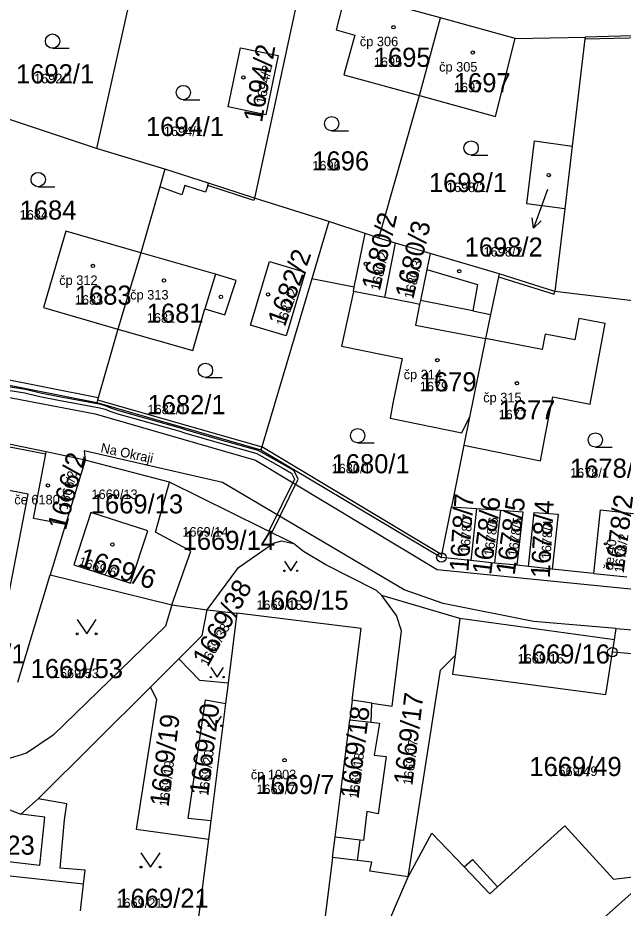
# Model space of a CAD drawing. Extents: x -763628 to -761565, y -976033 to -973833.
# Drawn here: x -762535.7 to -762472.4, y -975162.3 to -975069 of the extents above; entities that cross this region are included whole.
import ezdxf

# ---------------------------------------------------------------- set-up
doc = ezdxf.new("R2010")
doc.units = 0
for name, color, linetype in [('KN_cisla parcel 1000', 7, 'Continuous'), ('KN_cisla parcel 500', 7, 'Continuous'), ('KN_cisla parcel znacky', 7, 'Continuous'), ('KN_cisla popisna 500', 7, 'Continuous'), ('KN_hranice parcel', 7, 'Continuous'), ('KN_popisy', 7, 'Continuous'), ('KN_vecna bremena', 7, 'Continuous'), ('KN_vnitrni kresba parcel', 7, 'Continuous'), ('KN_znacky bodu BP', 7, 'Continuous'), ('KN_znacky budov', 7, 'Continuous'), ('KN_znacky kultur', 7, 'Continuous')]:
    doc.layers.add(name, color=color, linetype=linetype)

msp = doc.modelspace()

# ---------------------------------------------------------------- linework, layer by layer
at = {"layer": 'KN_cisla parcel znacky'}
for p, q in [((-762480.27, -975087.01), (-762480.73, -975088.26)), ((-762480.73, -975088.26), (-762481.756, -975091.08)), ((-762481.756, -975091.08), (-762481.884, -975089.968)), ((-762481.756, -975091.08), (-762480.943, -975090.31))]:
    msp.add_line(p, q, dxfattribs=at)
at = {"layer": 'KN_hranice parcel'}
for p, q in [((-762505.49, -975062.7), (-762510.94, -975087.94)), ((-762523.85, -975066.37), (-762527.5, -975082.74)), ((-762493.66, -975077.17), (-762491.47, -975069.04)), ((-762483.65, -975071.2), (-762491.47, -975069.04)), ((-762483.65, -975071.2), (-762476.33, -975071.05)), ((-762468.66, -975070.86), (-762476.33, -975071.05)), ((-762497.93, -975092.12), (-762493.66, -975077.17)), ((-762527.5, -975082.74), (-762538.11, -975079.18)), ((-762477.69, -975082.48), (-762478.47, -975089.03)), ((-762520.32, -975084.89), (-762527.5, -975082.74)), ((-762503.15, -975090.38), (-762510.94, -975087.94)), ((-762478.47, -975089.03), (-762479.5, -975097.7)), ((-762499.36, -975091.64), (-762503.15, -975090.38)), ((-762497.93, -975092.12), (-762499.36, -975091.64)), ((-762496.18, -975092.64), (-762497.93, -975092.12)), ((-762497.32, -975098.34), (-762496.18, -975092.64)), ((-762492.54, -975093.72), (-762496.18, -975092.64)), ((-762522.84, -975093.64), (-762525.24, -975101.63)), ((-762485.35, -975095.85), (-762492.54, -975093.72)), ((-762479.5, -975097.7), (-762485.35, -975095.85)), ((-762497.32, -975098.34), (-762500.6, -975097.7)), ((-762469, -975098.96), (-762479.5, -975097.7)), ((-762486.78, -975102.63), (-762488.43, -975110.86)), ((-762543.26, -975106.2), (-762527.46, -975109.33)), ((-762527.46, -975109.33), (-762510.28, -975114.28)), ((-762488.43, -975110.86), (-762489.02, -975113.78)), ((-762532.74, -975114.51), (-762542.17, -975112.58)), ((-762489.02, -975113.78), (-762490.31, -975120.25)), ((-762528.66, -975115.35), (-762532.74, -975114.51)), ((-762510.28, -975114.28), (-762491.38, -975125.56)), ((-762519.83, -975117.68), (-762528.66, -975115.35)), ((-762506.85, -975124.08), (-762519.83, -975117.68)), ((-762490.31, -975120.25), (-762487.69, -975120.44)), ((-762487.69, -975120.44), (-762488.29, -975125.88)), ((-762487.69, -975120.44), (-762485.2, -975120.61)), ((-762485.2, -975120.61), (-762485.81, -975126.14)), ((-762530.72, -975122.09), (-762532.33, -975127.36)), ((-762488.29, -975125.88), (-762491.38, -975125.56)), ((-762485.81, -975126.14), (-762488.29, -975125.88)), ((-762483.47, -975126.38), (-762485.81, -975126.14)), ((-762482.28, -975126.51), (-762483.47, -975126.38)), ((-762479.79, -975126.77), (-762482.28, -975126.51)), ((-762475.42, -975127.22), (-762471.97, -975127.58)), ((-762535.74, -975138.61), (-762532.33, -975127.36)), ((-762532.33, -975127.36), (-762519.59, -975130.51)), ((-762497.62, -975129.53), (-762498.18, -975129.02)), ((-762496.08, -975131.63), (-762497.62, -975129.53)), ((-762489.45, -975131.94), (-762497.62, -975129.53)), ((-762519.59, -975130.51), (-762515.89, -975131.05)), ((-762515.89, -975131.05), (-762512.8, -975131.38)), ((-762512.8, -975131.38), (-762513.72, -975138.72)), ((-762489.45, -975131.94), (-762489.95, -975135.82)), ((-762473.27, -975134.19), (-762489.45, -975131.94)), ((-762473.27, -975134.19), (-762473.09, -975133)), ((-762473.09, -975133), (-762461.87, -975133.95)), ((-762473.48, -975135.47), (-762473.27, -975134.19)), ((-762462.08, -975136.44), (-762473.48, -975135.47)), ((-762521.83, -975139.15), (-762518.86, -975136.19)), ((-762516.67, -975138.43), (-762518.86, -975136.19)), ((-762491.47, -975137.37), (-762489.95, -975135.82)), ((-762494.85, -975158.99), (-762491.47, -975137.37)), ((-762513.72, -975138.72), (-762516.67, -975138.43)), ((-762533.61, -975150.85), (-762521.83, -975139.15)), ((-762513.72, -975138.72), (-762513.99, -975140.84)), ((-762517.88, -975152.91), (-762516.09, -975140.47)), ((-762516.09, -975140.47), (-762513.99, -975140.84)), ((-762513.99, -975140.84), (-762515.53, -975153.14)), ((-762498.74, -975142.81), (-762498.67, -975140.81)), ((-762500.98, -975142.56), (-762498.74, -975142.81)), ((-762553.34, -975145.55), (-762535.42, -975152.45)), ((-762535.42, -975152.45), (-762533.61, -975150.85)), ((-762515.53, -975153.14), (-762517.88, -975152.91)), ((-762515.53, -975153.14), (-762515.77, -975155.05)), ((-762523.35, -975154.01), (-762515.77, -975155.05)), ((-762515.77, -975155.05), (-762516.9, -975164.04)), ((-762500.15, -975157.3), (-762499.89, -975155.17)), ((-762499.55, -975155.21), (-762499.89, -975155.17)), ((-762528.85, -975159.77), (-762547.35, -975157.76)), ((-762498.66, -975157.48), (-762500.15, -975157.3)), ((-762529.18, -975162.57), (-762528.85, -975159.77))]:
    msp.add_line(p, q, dxfattribs=at)
for points in [[(-762501.17, -975065.5), (-762502.4, -975070.31), (-762500.43, -975070.85), (-762501.58, -975075.02), (-762493.66, -975077.17)], [(-762491.47, -975069.04), (-762499.31, -975066.88), (-762501.17, -975065.5)], [(-762493.66, -975077.17), (-762485.73, -975079.37), (-762483.65, -975071.2)], [(-762476.33, -975071.05), (-762476.36, -975071.25), (-762477.69, -975082.48)], [(-762513.71, -975078.35), (-762512.42, -975072.17), (-762508.47, -975072.99), (-762509.77, -975079.19), (-762513.71, -975078.35)], [(-762478.47, -975089.03), (-762482.45, -975088.53), (-762481.62, -975081.93), (-762477.69, -975082.48)], [(-762520.32, -975084.89), (-762520.86, -975086.75), (-762522.84, -975093.64)], [(-762510.94, -975087.94), (-762515.77, -975086.37), (-762520.32, -975084.89)], [(-762503.15, -975090.38), (-762504.94, -975096.38), (-762510.19, -975113.97), (-762510.28, -975114.28)], [(-762522.84, -975093.64), (-762530.69, -975091.38), (-762533.04, -975099.38), (-762525.24, -975101.63)], [(-762500.6, -975097.7), (-762500.51, -975097.26), (-762499.36, -975091.64)], [(-762525.24, -975101.63), (-762517.42, -975103.89), (-762516.16, -975099.5), (-762514.05, -975100.16), (-762512.85, -975096.56), (-762515.03, -975095.88), (-762522.84, -975093.64)], [(-762511.36, -975101.24), (-762509.37, -975094.57), (-762505.63, -975095.68), (-762507.62, -975102.35), (-762511.36, -975101.24)], [(-762492.54, -975093.72), (-762492.9, -975095.41), (-762493.58, -975098.64), (-762493.67, -975099.06), (-762494.27, -975098.94), (-762497.32, -975098.34)], [(-762485.35, -975095.85), (-762485.41, -975096.15), (-762486.25, -975100.12), (-762486.78, -975102.63)], [(-762500.6, -975097.7), (-762501.85, -975103.43), (-762495.49, -975104.73), (-762496.44, -975109.23), (-762496.73, -975110.98), (-762489.24, -975112.5), (-762488.43, -975110.86)], [(-762489.02, -975113.78), (-762481.02, -975115.42), (-762480.45, -975112.48), (-762479.73, -975108.75), (-762475.79, -975109.49), (-762474.25, -975101.05), (-762476.99, -975100.53), (-762477.41, -975102.75), (-762480.53, -975102.16), (-762480.83, -975103.78), (-762486.78, -975102.63)], [(-762525.24, -975101.63), (-762527.32, -975108.85), (-762527.38, -975109.04), (-762527.46, -975109.33)], [(-762543.17, -975112.38), (-762543.24, -975112.67), (-762545.61, -975121.95), (-762546.76, -975127.48), (-762547.27, -975129.94), (-762537.16, -975131.9), (-762536.68, -975129.43), (-762534.63, -975118.92), (-762543.18, -975117.3), (-762542.23, -975112.87), (-762542.17, -975112.58)], [(-762530.72, -975122.09), (-762534.1, -975121.48), (-762532.78, -975114.72), (-762532.74, -975114.51)], [(-762528.66, -975115.35), (-762528.71, -975115.52), (-762530.72, -975122.09)], [(-762519.59, -975130.51), (-762517.6, -975124.91), (-762521.32, -975122.9), (-762519.83, -975117.68)], [(-762491.38, -975125.56), (-762491.32, -975125.27), (-762490.31, -975120.25)], [(-762485.2, -975120.61), (-762482.85, -975120.78), (-762483.47, -975126.38)], [(-762475.42, -975127.22), (-762475.39, -975126.92), (-762474.73, -975120.58), (-762471.28, -975120.94)], [(-762528.08, -975120.84), (-762529.87, -975126.32), (-762523.92, -975128.26), (-762522.1, -975122.78), (-762528.08, -975120.84)], [(-762482.28, -975126.51), (-762481.66, -975120.86), (-762479.16, -975121.03), (-762479.79, -975126.77)], [(-762515.89, -975131.05), (-762512.61, -975126.61), (-762508.95, -975124.06), (-762508.11, -975123.83), (-762506.85, -975124.08)], [(-762498.18, -975129.02), (-762503.49, -975126.32), (-762505.81, -975124.94), (-762506.85, -975124.08)], [(-762475.42, -975127.22), (-762476.11, -975127.15), (-762479.79, -975126.77)], [(-762519.59, -975130.51), (-762520.25, -975132.74), (-762532.03, -975144.17), (-762534.8, -975146.05), (-762537.54, -975146.88), (-762538, -975146.76)], [(-762518.86, -975136.19), (-762516.42, -975133.72), (-762515.89, -975131.05)], [(-762498.67, -975140.81), (-762500.73, -975140.51), (-762499.79, -975133), (-762512.8, -975131.38)], [(-762498.67, -975140.81), (-762496.53, -975141.12), (-762495.56, -975133.25), (-762496.08, -975131.63)], [(-762489.95, -975135.82), (-762490.23, -975137.78), (-762474.17, -975139.92), (-762473.48, -975135.47)], [(-762521.83, -975139.15), (-762521.21, -975140.45), (-762523.35, -975154.01)], [(-762499.89, -975155.17), (-762502.51, -975154.85), (-762500.98, -975142.56)], [(-762498.74, -975142.81), (-762497.86, -975142.91), (-762498.41, -975146.27), (-762497.18, -975146.39), (-762497.99, -975152.4), (-762499.17, -975152.18), (-762499.55, -975155.21)], [(-762553.34, -975145.55), (-762554.27, -975151.16), (-762544.7, -975152.32), (-762545.22, -975156.41), (-762533.42, -975157.8), (-762532.89, -975152.76), (-762535.42, -975152.45)], [(-762528.85, -975159.77), (-762528.66, -975158.32), (-762531.3, -975158.1), (-762530.84, -975153.04), (-762530.6, -975151.35), (-762533.61, -975150.85)], [(-762494.85, -975158.99), (-762492.37, -975154.42), (-762488.99, -975157.96), (-762488.13, -975157.18), (-762485.51, -975160.04), (-762478.45, -975153.66), (-762473.36, -975159.24), (-762469.28, -975158.75)], [(-762500.15, -975157.3), (-762502.77, -975156.97), (-762503.85, -975165.69)], [(-762494.85, -975158.99), (-762498.89, -975158.43), (-762498.66, -975157.48)], [(-762469.28, -975158.75), (-762486.58, -975174.2), (-762485.11, -975176.02), (-762496.57, -975186.41), (-762500.89, -975184.36), (-762501.19, -975184.63), (-762503.22, -975182.17), (-762500.29, -975173.38), (-762497.76, -975165.8), (-762496.2, -975162.08), (-762494.85, -975158.99)]]:
    msp.add_lwpolyline(points, dxfattribs=at)
at = {"layer": 'KN_vecna bremena'}
msp.add_lwpolyline([(-762537.41, -975107.92), (-762534.99, -975108.32), (-762533.43, -975108.7), (-762531.46, -975109.07), (-762527.13, -975109.89), (-762526.59, -975110.04), (-762526.1, -975110.23), (-762525.24, -975110.51), (-762518.78, -975112.34), (-762518.27, -975112.51), (-762514.66, -975113.56), (-762510.69, -975114.66), (-762507.91, -975116.24), (-762507.07, -975116.73), (-762506.76, -975117.37), (-762509.43, -975122.81), (-762509.13, -975122.96), (-762506.38, -975117.37), (-762506.81, -975116.49), (-762507.73, -975115.94), (-762510.55, -975114.34), (-762514.56, -975113.24), (-762518.17, -975112.19), (-762518.68, -975112.02), (-762525.14, -975110.19), (-762525.98, -975109.91), (-762526.49, -975109.72), (-762527.05, -975109.55), (-762531.4, -975108.73), (-762533.35, -975108.36), (-762534.93, -975107.98), (-762537.41, -975107.58)], dxfattribs=at)
at = {"layer": 'KN_vnitrni kresba parcel'}
for p, q in [((-762476.36, -975071.25), (-762468.66, -975071.06)), ((-762518.54, -975087.56), (-762520.86, -975086.75)), ((-762518.23, -975086.61), (-762518.54, -975087.56)), ((-762516.08, -975087.31), (-762518.23, -975086.61)), ((-762515.85, -975086.61), (-762516.08, -975087.31)), ((-762515.85, -975086.61), (-762515.77, -975086.37)), ((-762511.02, -975088.18), (-762515.85, -975086.61)), ((-762510.94, -975087.94), (-762511.02, -975088.18)), ((-762492.9, -975095.41), (-762487.59, -975096.98)), ((-762515.03, -975095.88), (-762516.16, -975099.5)), ((-762500.51, -975097.26), (-762504.94, -975096.38)), ((-762485.41, -975096.15), (-762479.59, -975097.99)), ((-762487.59, -975096.98), (-762488.08, -975099.73)), ((-762479.59, -975097.99), (-762479.5, -975097.7)), ((-762493.67, -975099.06), (-762494.09, -975101.22)), ((-762488.08, -975099.73), (-762493.58, -975098.64)), ((-762488.08, -975099.73), (-762486.25, -975100.12)), ((-762494.09, -975101.22), (-762486.78, -975102.63)), ((-762569.22, -975102.51), (-762527.62, -975110.52)), ((-762527.32, -975108.85), (-762543.17, -975105.71)), ((-762527.38, -975109.04), (-762510.19, -975113.97)), ((-762527.62, -975110.52), (-762510.83, -975115.35)), ((-762542.23, -975112.87), (-762532.78, -975114.72)), ((-762491.32, -975125.27), (-762510.19, -975113.97)), ((-762514.29, -975117.72), (-762528.77, -975114.38)), ((-762528.77, -975114.38), (-762528.66, -975115.35)), ((-762510.83, -975115.35), (-762491.81, -975126.83)), ((-762495.28, -975128.94), (-762514.29, -975117.72)), ((-762491.81, -975126.83), (-762445.24, -975131.49)), ((-762491.19, -975130.37), (-762495.28, -975128.94)), ((-762481.74, -975132.26), (-762491.19, -975130.37)), ((-762473.09, -975133), (-762481.74, -975132.26)), ((-762500.73, -975140.51), (-762500.98, -975142.56)), ((-762502.77, -975156.97), (-762502.51, -975154.85)), ((-762486.31, -975160.77), (-762488.99, -975157.96)), ((-762486.31, -975160.77), (-762485.51, -975160.04))]:
    msp.add_line(p, q, dxfattribs=at)
at = {"layer": 'KN_znacky bodu BP'}
for centre, radius in [((-762491.38, -975125.56), 0.5), ((-762491.38, -975125.56), 0.0303), ((-762473.48, -975135.47), 0.5), ((-762473.48, -975135.47), 0.0303)]:
    msp.add_circle(centre, radius, dxfattribs=at)
at = {"layer": 'KN_znacky budov'}
for centre, radius in [((-762496.397, -975070.019), 0.175), ((-762488.097, -975072.679), 0.175), ((-762512.107, -975075.279), 0.175), ((-762480.147, -975085.509), 0.175), ((-762527.867, -975095.029), 0.175), ((-762499.297, -975094.809), 0.175), ((-762495.487, -975095.679), 0.175), ((-762489.507, -975095.579), 0.175), ((-762520.437, -975096.549), 0.175), ((-762514.467, -975098.259), 0.175), ((-762509.527, -975097.999), 0.175), ((-762491.807, -975104.899), 0.175), ((-762483.477, -975107.309), 0.175), ((-762532.567, -975118.009), 0.175), ((-762525.827, -975124.199), 0.175), ((-762474.215, -975124.129), 0.117), ((-762507.807, -975146.799), 0.175)]:
    msp.add_circle(centre, radius, dxfattribs=at)
at = {"layer": 'KN_znacky kultur'}
for p, q in [((-762532.093, -975072.23), (-762530.343, -975072.23)), ((-762518.403, -975077.61), (-762516.653, -975077.61)), ((-762502.873, -975080.87), (-762501.123, -975080.87)), ((-762488.273, -975083.42), (-762486.523, -975083.42)), ((-762533.593, -975086.73), (-762531.843, -975086.73)), ((-762516.083, -975106.71), (-762514.333, -975106.71)), ((-762500.153, -975113.55), (-762498.403, -975113.55)), ((-762475.263, -975114), (-762473.513, -975114))]:
    msp.add_line(p, q, dxfattribs=at)
for points in [[(-762507.82, -975125.944), (-762507.15, -975126.95), (-762506.48, -975125.944)], [(-762529.51, -975132.049), (-762528.51, -975133.55), (-762527.51, -975132.049)], [(-762515.52, -975137.074), (-762514.85, -975138.08), (-762514.18, -975137.074)], [(-762515.75, -975142.174), (-762515.08, -975143.18), (-762514.41, -975142.174)], [(-762522.83, -975156.479), (-762521.83, -975157.98), (-762520.83, -975156.479)]]:
    msp.add_lwpolyline(points, dxfattribs=at)
for centre, radius in [((-762532.093, -975071.48), 0.75), ((-762518.403, -975076.86), 0.75), ((-762502.873, -975080.12), 0.75), ((-762488.273, -975082.67), 0.75), ((-762533.593, -975085.98), 0.75), ((-762516.083, -975105.96), 0.75), ((-762500.153, -975112.8), 0.75), ((-762475.263, -975113.25), 0.75), ((-762507.82, -975126.95), 0.067), ((-762506.48, -975126.95), 0.067), ((-762529.51, -975133.549), 0.1), ((-762527.51, -975133.549), 0.1), ((-762515.52, -975138.08), 0.067), ((-762514.18, -975138.08), 0.067), ((-762515.75, -975143.18), 0.067), ((-762514.41, -975143.18), 0.067), ((-762522.83, -975157.979), 0.1), ((-762520.83, -975157.979), 0.1)]:
    msp.add_circle(centre, radius, dxfattribs=at)

# ---------------------------------------------------------------- texts
at = {"layer": 'KN_cisla parcel 1000'}
for s, rotation, p in [('1694/2', 80, (-762510.169, -975080.07)), ('1680/2', 77, (-762497.831, -975097.67)), ('1680/3', 77, (-762494.325, -975098.538)), ('1682/2', 70, (-762507.769, -975101.442)), ('1666/2', 75, (-762530.71, -975122.795)), ('1678/7', 86, (-762488.559, -975127.098)), ('1678/6', 83, (-762486.173, -975127.43)), ('1678/5', 82, (-762483.721, -975127.47)), ('1678/4', 87, (-762480.036, -975127.759)), ('1678/2', 83, (-762472.293, -975127.211)), ('1669/6', 342, (-762529.456, -975126.395)), ('1669/38', 61, (-762515.82, -975137.062)), ('1669/17', 83, (-762494.417, -975149.448)), ('1669/20', 83, (-762515.785, -975150.565)), ('1669/18', 83, (-762500.059, -975150.871)), ('1669/19', 83, (-762519.942, -975151.694))]:
    msp.add_text(s, height=2, rotation=rotation, dxfattribs=at).set_placement(p)
for s, p in [('1695', (-762498.46, -975074.17)), ('1692/1', (-762535.914, -975075.9)), ('1697', (-762490.08, -975076.83)), ('1694/1', (-762522.317, -975081.42)), ('1696', (-762504.9, -975085.02)), ('1698/1', (-762492.691, -975087.29)), ('1684', (-762535.54, -975090.17)), ('1698/2', (-762488.949, -975094.04)), ('1683', (-762529.76, -975099.08)), ('1681', (-762522.23, -975100.97)), ('1679', (-762493.65, -975108.16)), ('1682/1', (-762522.15, -975110.55)), ('1677', (-762485.4, -975111.09)), ('1680/1', (-762502.88, -975116.74)), ('1678/1', (-762477.92, -975117.2)), ('1669/13', (-762528.09, -975120.95)), ('1669/14', (-762518.47, -975124.76)), ('1669/15', (-762510.76, -975131.04)), ('1666/1', (-762543.087, -975136.66)), ('1669/16', (-762483.406, -975136.664)), ('1669/53', (-762534.382, -975138.19)), ('1669/49', (-762482.172, -975148.45)), ('1669/7', (-762510.76, -975150.34)), ('1669/23', (-762543.62, -975156.69)), ('1669/21', (-762525.41, -975162.25))]:
    msp.add_text(s, height=2, dxfattribs=at).set_placement(p)
at = {"layer": 'KN_cisla parcel 500'}
for s, p in [('1695', (-762498.46, -975074.17)), ('1692/1', (-762534.03, -975075.9)), ('1697', (-762490.08, -975076.83)), ('1694/1', (-762520.434, -975081.42)), ('1696', (-762504.9, -975085.02)), ('1698/1', (-762490.807, -975087.29)), ('1684', (-762535.54, -975090.17)), ('1698/2', (-762486.966, -975094.04)), ('1683', (-762529.76, -975099.08)), ('1681', (-762522.23, -975100.97)), ('1679', (-762493.65, -975108.16)), ('1682/1', (-762522.15, -975110.55)), ('1677', (-762485.4, -975111.09)), ('1680/1', (-762502.88, -975116.74)), ('1678/1', (-762477.92, -975117.2)), ('1669/13', (-762528.015, -975119.443)), ('1669/14', (-762518.508, -975123.371)), ('1669/15', (-762510.76, -975131.04)), ('1669/16', (-762483.406, -975136.664)), ('1669/53', (-762532.065, -975138.19)), ('1669/49', (-762479.872, -975148.45)), ('1669/7', (-762510.76, -975150.34)), ('1669/21', (-762525.41, -975162.25))]:
    msp.add_text(s, height=1, dxfattribs=at).set_placement(p)
for s, rotation, p in [('1694/2', 80, (-762509.825, -975078.117)), ('1680/2', 77, (-762497.831, -975097.67)), ('1680/3', 77, (-762494.325, -975098.538)), ('1682/2', 70, (-762507.769, -975101.442)), ('1666/2', 75, (-762530.541, -975120.6)), ('1678/7', 86, (-762488.42, -975125.12)), ('1678/6', 83, (-762485.932, -975125.461)), ('1678/5', 82, (-762483.445, -975125.506)), ('1678/4', 87, (-762479.932, -975125.762)), ('1678/2', 83, (-762472.293, -975127.211)), ('1669/6', 342, (-762529.456, -975126.395)), ('1669/38', 61, (-762515.82, -975137.062)), ('1669/17', 83, (-762494.417, -975149.448)), ('1669/20', 83, (-762515.785, -975150.565)), ('1669/18', 83, (-762500.059, -975150.871)), ('1669/19', 83, (-762519.942, -975151.694))]:
    msp.add_text(s, height=1, rotation=rotation, dxfattribs=at).set_placement(p)
at = {"layer": 'KN_cisla popisna 500'}
for s, p in [('čp 306', (-762499.921, -975072.011)), ('čp 305', (-762491.621, -975074.671)), ('čp 312', (-762531.391, -975097.021)), ('čp 313', (-762523.961, -975098.541)), ('čp 314', (-762495.331, -975106.891)), ('čp 315', (-762487.001, -975109.301)), ('če 6180', (-762536.091, -975120.001)), ('čp 1003', (-762511.331, -975148.791))]:
    msp.add_text(s, height=1, dxfattribs=at).set_placement(p)
msp.add_text('če 40', height=1, rotation=83, dxfattribs=at).set_placement((-762473.43, -975126.951))
at = {"layer": 'KN_popisy'}
msp.add_text('Na Okraji', height=1, rotation=348, dxfattribs=at).set_placement((-762527.116, -975114.531))

doc.saveas('drawing.dxf')
